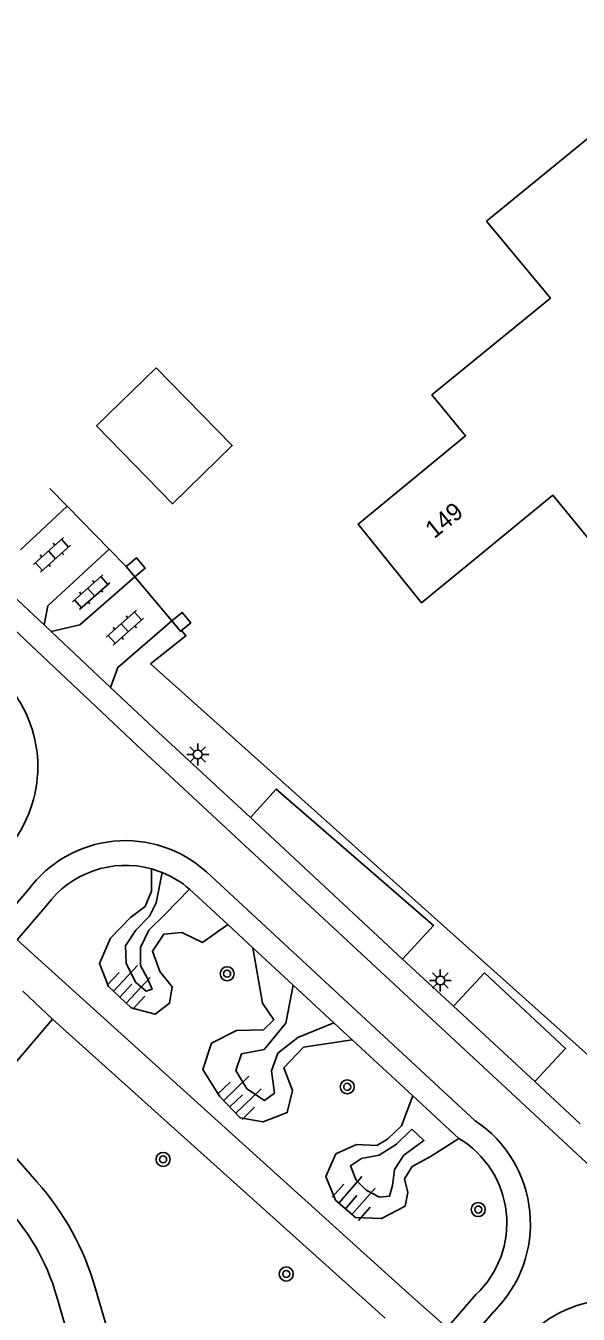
# Model space of a CAD drawing. Extents: x 131000 to 133013, y 393000 to 396501.
# Drawn here: x 131338.9 to 131370.3, y 396426.6 to 396500 of the extents above; entities that cross this region are included whole.
import ezdxf

# ---------------------------------------------------------------- set-up
doc = ezdxf.new("R2010")
doc.units = 0
for name, color, linetype in [('gg-afsc-hekwerk', 7, 'Continuous'), ('gg-afsc-muur', 7, 'Continuous'), ('gg-anno-huisnummerreeks BGT', 7, 'Continuous'), ('gg-bbg-gedigitaliseerde bebouwing', 7, 'Continuous'), ('gg-bbg-hoofdgebouw', 7, 'Continuous'), ('gg-bbg-luifel en loopbrug', 7, 'Continuous'), ('gg-knt-bovenkant onderkant talud', 7, 'Continuous'), ('gg-knt-verharding', 7, 'Continuous'), ('gg-knt-verharding nz', 7, 'Continuous'), ('gt-grn-vlakafsluiter', 7, 'Continuous'), ('gt-grn-weggrens', 7, 'Continuous'), ('gt-symb-boom', 7, 'Continuous'), ('gt-symb-klinker verharding', 7, 'Continuous'), ('gt-symb-lichtmast', 7, 'Continuous'), ('gt-symb-talud symbool', 7, 'Continuous')]:
    doc.layers.add(name, color=color, linetype=linetype)

# ---------------------------------------------------------------- blocks, each defined once
blk = doc.blocks.new('gt0-BOOM')
at = {"layer": 'gt-symb-boom'}
for radius in [0.4, 0.2]:
    blk.add_circle((0, 0), radius, dxfattribs=at)
blk = doc.blocks.new('gt0-TALUD_1')
at = {"layer": 'gt-symb-talud symbool'}
for p, q in [((-1, -1), (-1, 0)), ((-0.5, -2), (-0.5, 0)), ((0, -1), (0, 0)), ((0.5, -2), (0.5, 0)), ((1, -1), (1, 0))]:
    blk.add_line(p, q, dxfattribs=at)
blk = doc.blocks.new('gt0-KL1')
at = {"layer": 'gt-symb-klinker verharding'}
for p, q in [((-1.15, 0.3), (1.15, 0.3)), ((-1, -0.3), (-1, 0.3)), ((-0.5, 0.3), (-0.5, 0.45)), ((0, -0.3), (0, 0.3)), ((0.5, 0.3), (0.5, 0.45)), ((1, -0.3), (1, 0.3)), ((-1.15, -0.3), (1.15, -0.3)), ((-0.5, -0.45), (-0.5, -0.3)), ((0.5, -0.45), (0.5, -0.3))]:
    blk.add_line(p, q, dxfattribs=at)
blk = doc.blocks.new('gt0-LMAST')
at = {"layer": 'gt-symb-lichtmast'}
for p, q in [((-0.182, 0.173), (-0.447, 0.438)), ((-0.005, 0.246), (-0.005, 0.621)), ((0.172, 0.173), (0.437, 0.438)), ((-0.255, -0.004), (-0.63, -0.004)), ((-0.182, -0.181), (-0.447, -0.446)), ((-0.005, -0.254), (-0.005, -0.629)), ((0.437, -0.446), (0.172, -0.181)), ((0.245, -0.004), (0.62, -0.004))]:
    blk.add_line(p, q, dxfattribs=at)
blk.add_circle((-0.005, -0.004), 0.25, dxfattribs=at)

msp = doc.modelspace()

# ---------------------------------------------------------------- linework, layer by layer
at = {"layer": 'gg-afsc-hekwerk'}
for p, q in [((131341.234, 396472.625), (131340.243, 396473.641)), ((131343.626, 396470.173), (131341.234, 396472.625)), ((131344.586, 396469.189), (131343.626, 396470.173)), ((131372.654, 396439.761), (131345.969, 396463.657))]:
    msp.add_line(p, q, dxfattribs=at)
msp.add_lwpolyline([(131345.969, 396463.657), (131347.984, 396465.239), (131347.733, 396465.556)], dxfattribs=at)
at = {"layer": 'gg-afsc-muur'}
msp.add_line((131345.08, 396468.598), (131344.586, 396469.189), dxfattribs=at)
for points in [[(131344.586, 396469.189), (131345.177, 396469.683), (131345.671, 396469.092), (131345.08, 396468.598)], [(131347.185, 396466.095), (131347.776, 396466.58), (131348.261, 396465.989), (131347.733, 396465.556)], [(131347.733, 396465.556), (131347.67, 396465.504), (131347.185, 396466.095)]]:
    msp.add_lwpolyline(points, dxfattribs=at)
at = {"layer": 'gg-bbg-gedigitaliseerde bebouwing'}
msp.add_lwpolyline([(131365.11, 396488.86), (131372.657, 396495.046), (131379.103, 396489.095), (131372.698, 396483.845), (131385.459, 396468.277), (131381.18, 396464.77)], dxfattribs=at)
at = {"layer": 'gg-bbg-hoofdgebouw'}
msp.add_lwpolyline([(131365.11, 396488.86), (131368.74, 396484.49), (131361.99, 396478.97), (131363.91, 396476.64), (131357.79, 396471.61), (131361.41, 396467.12), (131368.89, 396473.25), (131377.16, 396463.16), (131380.36, 396465.78), (131381.18, 396464.77)], dxfattribs=at)
at = {"layer": 'gg-bbg-luifel en loopbrug'}
msp.add_lwpolyline([(131346.296, 396480.519), (131342.896, 396477.202), (131347.225, 396472.764), (131350.625, 396476.081), (131346.296, 396480.519)], dxfattribs=at)
at = {"layer": 'gg-knt-bovenkant onderkant talud'}
for points in [[(131350.37, 396448.793), (131348.939, 396447.776), (131347.75, 396448.339), (131346.725, 396448.239), (131346.082, 396447.28), (131346.505, 396446.128), (131347.199, 396445.248), (131347.055, 396444.31), (131346.23, 396443.687), (131344.874, 396444.056), (131343.581, 396445.258), (131343.07, 396446.571), (131343.702, 396448.017), (131344.83, 396449.201), (131345.666, 396449.813), (131346.02, 396450.687), (131346.024, 396451.968)], [(131348.2, 396450.802), (131346.808, 396449.384), (131345.878, 396448.473), (131345.399, 396447.495), (131345.397, 396446.455), (131345.811, 396445.685), (131346.056, 396445.109), (131345.717, 396445.003), (131345.117, 396445.512), (131344.589, 396446.585), (131344.551, 396447.577), (131345.13, 396448.481), (131345.916, 396449.276), (131346.301, 396450.04), (131346.64, 396451.759)], [(131357.46, 396442.233), (131354.674, 396441.804), (131353.556, 396440.623), (131354.047, 396439.332), (131353.758, 396438.085), (131352.379, 396437.547), (131351.081, 396437.789), (131349.89, 396439.022), (131348.944, 396440.542), (131349.439, 396442.027), (131350.867, 396442.754), (131352.414, 396442.796), (131352.989, 396443.364), (131352.355, 396444.313), (131351.8, 396447.471)], [(131354.093, 396445.349), (131353.675, 396443.176), (131352.451, 396441.677), (131351.148, 396441.428), (131350.83, 396440.475), (131351.457, 396439.443), (131352.469, 396438.776), (131353.036, 396439.19), (131352.859, 396440.451), (131353.23, 396441.465), (131354.354, 396442.363), (131356.411, 396443.204)], [(131363.532, 396436.609), (131361.955, 396435.604), (131360.875, 396435.018), (131360.426, 396434.306), (131360.616, 396433.52), (131360.476, 396432.752), (131359.115, 396432.039), (131357.636, 396432.103), (131356.498, 396433.096), (131355.955, 396434.449), (131356.526, 396435.738), (131357.7, 396436.272), (131358.852, 396436.204), (131359.465, 396436.558), (131360.254, 396437.319), (131360.909, 396439.042)], [(131360.854, 396437.13), (131359.98, 396436.281), (131358.99, 396435.658), (131357.98, 396435.457), (131357.356, 396435.053), (131357.676, 396434.24), (131358.253, 396433.664), (131359.015, 396433.264), (131359.586, 396433.323), (131359.76, 396433.932), (131359.86, 396434.832), (131360.396, 396435.653), (131361.536, 396436.482), (131360.854, 396437.13)]]:
    msp.add_lwpolyline(points, dxfattribs=at)
at = {"layer": 'gg-knt-verharding'}
for p, q in [((131341.234, 396472.625), (131338.577, 396470.146)), ((131336.526, 396469.048), (131339.914, 396465.862)), ((131339.914, 396465.862), (131340.32, 396465.481)), ((131340.32, 396465.481), (131343.699, 396462.304)), ((131360.321, 396446.83), (131351.666, 396454.894)), ((131346.024, 396451.968), (131346.64, 396451.759)), ((131350.37, 396448.793), (131348.2, 396450.802)), ((131338.378, 396447.919), (131340.065, 396449.89)), ((131351.8, 396447.471), (131350.37, 396448.793)), ((131354.093, 396445.349), (131351.8, 396447.471)), ((131363.222, 396444.14), (131360.321, 396446.83)), ((131356.411, 396443.204), (131354.093, 396445.349)), ((131367.861, 396439.85), (131363.222, 396444.14)), ((131359.326, 396426.375), (131340.394, 396443.401)), ((131357.46, 396442.233), (131356.411, 396443.204)), ((131360.909, 396439.042), (131357.46, 396442.233)), ((131367.861, 396439.85), (131370.438, 396437.447)), ((131363.532, 396436.609), (131360.909, 396439.042)), ((131336.773, 396437.255), (131339.498, 396434.136)), ((131347.377, 396412.522), (131342.832, 396428.048)), ((131341.797, 396423.557), (131340.725, 396427.254)), ((131362.862, 396425.821), (131364.501, 396427.708))]:
    msp.add_line(p, q, dxfattribs=at)
for points in [[(131347.185, 396466.095), (131344.117, 396463.444), (131343.699, 396462.304)], [(131343.699, 396462.304), (131346.164, 396459.986), (131351.666, 396454.894)], [(131360.321, 396446.83), (131362.092, 396448.734), (131353.123, 396456.508), (131351.666, 396454.894)], [(131338.378, 396447.919), (131360.685, 396427.75), (131362.862, 396425.821)], [(131367.861, 396439.85), (131369.61, 396441.736), (131364.992, 396446.034), (131363.222, 396444.14)], [(131340.394, 396443.401), (131335.946, 396438.201), (131336.773, 396437.255)]]:
    msp.add_lwpolyline(points, dxfattribs=at)
for centre, radius, start, end in [((131344.551, 396446.61), 5.557, 74.62606, 143.82293), ((131344.555, 396446.611), 5.555, 48.99008, 67.95489), ((131360.637, 396431.791), 5.622, 313.42827, 58.99771), ((131327.86, 396423.806), 15.562, 15.82022, 41.59307), ((131328.56, 396424.149), 12.555, 14.31969, 42.77974)]:
    msp.add_arc(centre, radius, start, end, dxfattribs=at)
at = {"layer": 'gg-knt-verharding nz'}
for p, q in [((131364.465, 396437.617), (131349.15, 396451.796)), ((131337.296, 396448.785), (131339.029, 396450.784)), ((131365.511, 396426.738), (131363.851, 396424.802))]:
    msp.add_line(p, q, dxfattribs=at)
for points in [[(131301.761, 396500), (131345.213, 396458.991), (131379.299, 396427.327), (131403.291, 396405.14), (131411.498, 396397.826), (131421.858, 396388.994), (131431.66, 396380.976), (131441.912, 396372.797), (131450.669, 396365.87), (131461.738, 396357.399), (131467.913, 396352.723), (131484.435, 396340.152)], [(131343.626, 396470.173), (131340.123, 396466.943), (131339.914, 396465.862)], [(131345.08, 396468.598), (131341.954, 396465.863), (131340.32, 396465.481)]]:
    msp.add_lwpolyline(points, dxfattribs=at)
for centre, radius, start, end in [((131332.359, 396457.788), 7.195, 319.41389, 40.40217), ((131344.546, 396446.727), 6.848, 47.75042, 143.66964), ((131360.549, 396431.751), 7.054, 314.71139, 56.27266), ((131372.578, 396420.192), 7.273, 46.26482, 136.97988)]:
    msp.add_arc(centre, radius, start, end, dxfattribs=at)
at = {"layer": 'gt-grn-vlakafsluiter'}
msp.add_line((131345.08, 396468.598), (131347.185, 396466.095), dxfattribs=at)
at = {"layer": 'gt-grn-weggrens'}
msp.add_line((131340.394, 396443.401), (131338.708, 396445.004), dxfattribs=at)

# ---------------------------------------------------------------- block references
at = {"layer": 'gt-symb-boom'}
for p in [(131350.335, 396445.992), (131357.173, 396439.548), (131346.689, 396435.415), (131364.634, 396432.556), (131353.703, 396428.886)]:
    msp.add_blockref('gt0-BOOM', p, dxfattribs=at)
at = {"layer": 'gt-symb-klinker verharding'}
for p, rotation in [((131340.358, 396469.858), 41.75724702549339), ((131342.592, 396467.73), 41.757247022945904), ((131344.508, 396465.708), 41.757247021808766)]:
    msp.add_blockref('gt0-KL1', p, dxfattribs=dict(at, rotation=rotation))
at = {"layer": 'gt-symb-lichtmast'}
for p in [(131348.663, 396458.484), (131362.479, 396445.612)]:
    msp.add_blockref('gt0-LMAST', p, dxfattribs=at)
at = {"layer": 'gt-symb-talud symbool'}
for p, xscale, yscale, rotation in [((131344.228, 396444.657), 0.9997924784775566, 0.9997924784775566, 137.06710321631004), ((131350.486, 396438.405), 0.9999930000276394, 0.9999930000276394, 134.02760489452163), ((131357.067, 396432.6), 0.999986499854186, 0.9999864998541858, 138.85180487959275)]:
    msp.add_blockref('gt0-TALUD_1', p, dxfattribs=dict(at, xscale=xscale, yscale=yscale, rotation=rotation))

# ---------------------------------------------------------------- texts
at = {"layer": 'gg-anno-huisnummerreeks BGT'}
msp.add_text('149', height=1, rotation=38.9, dxfattribs=at).set_placement((131362.128, 396470.746))

doc.saveas('drawing.dxf')
